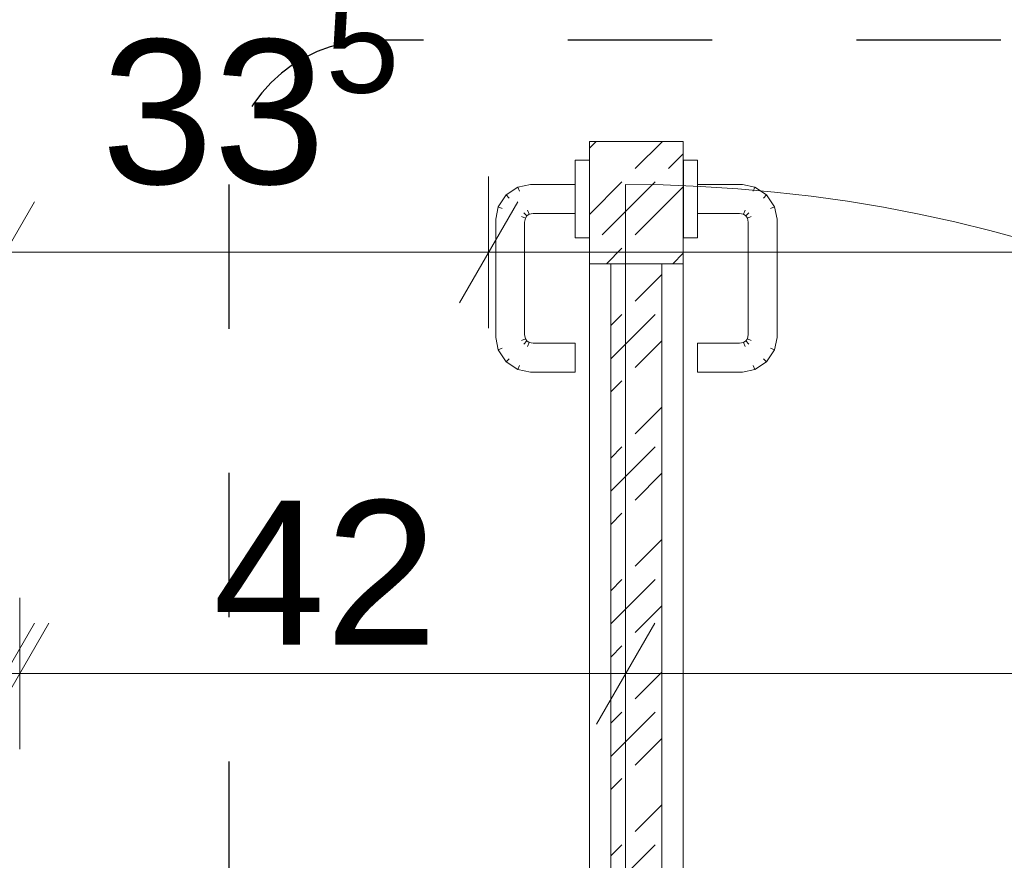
# Model space of a CAD drawing. Header units: metres. Extents: x -4 to 100, y -11 to 17.
# Tile 506 of 656: x 51.97 to 52.652, y 0.761 to 1.344. Entities that reach past the tile are written whole.
import ezdxf

# ---------------------------------------------------------------- set-up
doc = ezdxf.new("R2010")
doc.units = ezdxf.units.M
doc.header["$MEASUREMENT"] = 0
doc.linetypes.add('Punktlinie eng', pattern=[0.0375, 0.0125, -0.025])
doc.linetypes.add('Wipeout_Contour', pattern=[1, 0, -1])
for name, color, linetype in [('152 - Bemaßung_ Beschriftung.Ausbau', 7, 'Continuous'), ('208 - Marker.Detail', 7, 'Continuous'), ('605 - Struktur.Wand Innen', 7, 'Continuous'), ('Neubau_605 - Struktur.Wand Innen', 7, 'Continuous')]:
    doc.layers.add(name, color=color, linetype=linetype)
doc.styles.add('ERSTELLTER_STIL_2', font='txt')
doc.dimstyles.new('ERSTELLTER_STIL__10', dxfattribs={"dimtxt": 0.1, "dimasz": 0.0532, "dimexe": 0.18, "dimexo": 0.5, "dimgap": 0, "dimtad": 1, "dimtih": 1, "dimtoh": 1, "dimzin": 0, "dimdsep": 46, "dimtxsty": 'ERSTELLTER_STIL_2', "dimblk": 'ARROWHEAD_2', "dimblk1": 'ARROWHEAD_2', "dimblk2": 'ARROWHEAD_2', "dimcen": 0.09, "dimse1": 1, "dimse2": 1, "dimclrd": 7, "dimclre": 7, "dimclrt": 7, "dimazin": 0, "dimtfac": 1, "dimtdec": 4, "dimtmove": 0, "dimatfit": 3, "dimfxl": 1, "dimtolj": 1, "dimtzin": 0, "dimarcsym": 0})
doc.dimstyles.new('ERSTELLTER_STIL__3', dxfattribs={"dimtxt": 0.1, "dimasz": 0.0532, "dimexe": 0.18, "dimexo": 0.0625, "dimgap": 0, "dimtad": 1, "dimzin": 0, "dimdsep": 46, "dimtxsty": 'ERSTELLTER_STIL_2', "dimblk": 'ARROWHEAD_2', "dimblk1": 'ARROWHEAD_2', "dimblk2": 'ARROWHEAD_2', "dimcen": 0.09, "dimse1": 1, "dimse2": 1, "dimclrd": 7, "dimclre": 7, "dimclrt": 7, "dimazin": 0, "dimtfac": 1, "dimtdec": 4, "dimtmove": 0, "dimatfit": 3, "dimfxl": 1, "dimtolj": 1, "dimtzin": 0, "dimarcsym": 0})
doc.dimstyles.new('ERSTELLTER_STIL__5', dxfattribs={"dimtxt": 0.1, "dimasz": 0.0532, "dimexe": 0.18, "dimexo": 0.0625, "dimgap": 0, "dimtad": 1, "dimtih": 1, "dimtoh": 1, "dimzin": 0, "dimdsep": 46, "dimtxsty": 'ERSTELLTER_STIL_2', "dimblk": 'ARROWHEAD_2', "dimblk1": 'ARROWHEAD_2', "dimblk2": 'ARROWHEAD_2', "dimcen": 0.09, "dimse1": 1, "dimse2": 1, "dimclrd": 7, "dimclre": 7, "dimclrt": 7, "dimazin": 0, "dimtfac": 1, "dimtdec": 4, "dimtmove": 0, "dimatfit": 3, "dimfxl": 1, "dimtolj": 1, "dimtzin": 0, "dimarcsym": 0})
pattern_1 = [(45, (0, 0), (-0.04596194, 0.04596194), [0.052, -0.013]), (45, (-0.02298, 9e-18), (-0.04596194, 0.04596194), [0.052, -0.013]), (45, (-0.04596, 2e-17), (-0.04596194, 0.04596194), [0.052, -0.013])]

# ---------------------------------------------------------------- blocks, each defined once
blk = doc.blocks.new('*D270')
at = {"layer": '152 - Bemaßung_ Beschriftung.Ausbau', "color": 7, "linetype": 'Continuous', "lineweight": 5}
for p, q in [((51.95999, 1.13047), (51.95999, 1.23547)), ((52.29499, 1.13047), (52.29499, 1.23547)), ((51.9802, 1.21797), (51.93978, 1.14797)), ((52.3152, 1.21797), (52.27478, 1.14797)), ((51.92576, 1.18297), (51.95999, 1.18297)), ((51.95999, 1.18297), (52.29499, 1.18297))]:
    blk.add_line(p, q, dxfattribs=at)
at = {"layer": '152 - Bemaßung_ Beschriftung.Ausbau', "color": 7, "lineweight": 5, "insert": (52.02656, 1.20126), "char_height": 0.1, "attachment_point": 7, "style": 'ERSTELLTER_STIL_2'}
blk.add_mtext('\\A1;{\\pql;\\fArial|b0|i0|c0|p38;33\\fArial|b0|i0|c0|p38;\\A1{\\H.66x;\\S5^  ;}}', dxfattribs=at)
blk = doc.blocks.new('ARROWHEAD_2')
at = {"color": 0, "linetype": 'Continuous', "lineweight": 0}
for p, q in [((-0.378, -0.655), (0.378, 0.655)), ((0, 0), (-1, 0))]:
    blk.add_line(p, q, dxfattribs=at)
blk = doc.blocks.new('*D271')
at = {"layer": '152 - Bemaßung_ Beschriftung.Ausbau', "color": 7, "linetype": 'Continuous', "lineweight": 5}
for p, q in [((52.29499, 1.13047), (52.29499, 1.23547)), ((53.94999, 1.13047), (53.94999, 1.23547)), ((52.3152, 1.21797), (52.27478, 1.14797)), ((53.9702, 1.21797), (53.92978, 1.14797)), ((52.29499, 1.18297), (53.94999, 1.18297))]:
    blk.add_line(p, q, dxfattribs=at)
at = {"layer": '152 - Bemaßung_ Beschriftung.Ausbau', "color": 7, "lineweight": 5, "char_height": 0.1, "attachment_point": 7, "style": 'ERSTELLTER_STIL_2'}
for s, insert in [('\\A1;{\\pql;\\fArial|b0|i0|c0|p38;1,65\\fArial|b0|i0|c0|p38;\\A1{\\H.66x;\\S5^  ;}}', (52.96442, 1.18357)), ('\\A1;{\\pql;\\fArial|b0|i0|c0|p38;2,75}', (52.98946, 1.06297))]:
    blk.add_mtext(s, dxfattribs=dict(at, insert=insert))
blk = doc.blocks.new('*D509')
at = {"layer": '152 - Bemaßung_ Beschriftung.Ausbau', "color": 7, "linetype": 'Continuous', "lineweight": 5}
for p, q in [((51.88997, -4.6125), (51.88997, -4.5075)), ((51.76018, -4.525), (51.71977, -4.595)), ((51.91018, -4.525), (51.86977, -4.595)), ((51.73998, -4.56), (51.88997, -4.56)), ((51.88997, -4.56), (54.45999, -4.56))]:
    blk.add_line(p, q, dxfattribs=at)
blk = doc.blocks.new('*D510')
at = {"layer": '152 - Bemaßung_ Beschriftung.Ausbau', "color": 7, "linetype": 'Continuous', "lineweight": 5}
for p, q in [((54.45999, -4.6125), (54.45999, -4.5075)), ((51.91018, -4.525), (51.86977, -4.595)), ((54.4802, -4.525), (54.43978, -4.595)), ((51.88997, -4.56), (54.45999, -4.56)), ((54.45999, -4.56), (54.59999, -4.56))]:
    blk.add_line(p, q, dxfattribs=at)
at = {"layer": '152 - Bemaßung_ Beschriftung.Ausbau', "color": 7, "lineweight": 5, "char_height": 0.1, "attachment_point": 7, "style": 'ERSTELLTER_STIL_2'}
for s, insert in [('\\A1;{\\pql;\\fArial|b0|i0|c0|p38;2,57}', (52.96607, -4.54)), ('\\A1;{\\pql;\\fArial|b0|i0|c0|p38;14}', (54.28799, -4.54))]:
    blk.add_mtext(s, dxfattribs=dict(at, insert=insert))
blk = doc.blocks.new('*D738')
at = {"layer": '152 - Bemaßung_ Beschriftung.Ausbau', "color": 7, "linetype": 'Continuous', "lineweight": 5}
for p, q in [((50.14381, 0.245), (50.14381, 2.89)), ((50.10881, 0.26521), (50.17881, 0.22479)), ((50.19631, 0.245), (50.09131, 0.245)), ((50.14381, 0.005), (50.14381, 0.245)), ((50.10881, 0.02521), (50.17881, -0.01521)), ((50.19631, 0.005), (50.09131, 0.005))]:
    blk.add_line(p, q, dxfattribs=at)
at = {"color": 254, "linetype": 'Wipeout_Contour', "lineweight": 0, "ltscale": 199.838816}
blk.add_wipeout([(50.02855, -0.11375), (50.02855, 0.05508), (49.88569, 0.05508), (49.88569, -0.11375)], dxfattribs=at).dxf.layer = '152 - Bemaßung_ Beschriftung.Ausbau'
at = {"color": 254, "linetype": 'Wipeout_Contour', "lineweight": 0, "ltscale": 200.306207}
blk.add_wipeout([(50.14524, 0.02769), (50.14524, 0.22231), (50.00238, 0.22231), (50.00238, 0.02769)], dxfattribs=at).dxf.layer = '152 - Bemaßung_ Beschriftung.Ausbau'
at = {"layer": '152 - Bemaßung_ Beschriftung.Ausbau', "color": 7, "lineweight": 5, "insert": (50.12381, 0.04911), "char_height": 0.1, "attachment_point": 7, "rotation": 90, "style": 'ERSTELLTER_STIL_2'}
blk.add_mtext('\\A1;{\\pql;\\fArial|b0|i0|c0|p38;24}', dxfattribs=at)
blk = doc.blocks.new('*D739')
at = {"layer": '152 - Bemaßung_ Beschriftung.Ausbau', "color": 7, "linetype": 'Continuous', "lineweight": 5}
for p, q in [((50.10881, 2.91021), (50.17881, 2.86979)), ((50.19631, 2.89), (50.09131, 2.89)), ((50.14381, 0.245), (50.14381, 2.89)), ((50.10881, 0.26521), (50.17881, 0.22479))]:
    blk.add_line(p, q, dxfattribs=at)
at = {"layer": '152 - Bemaßung_ Beschriftung.Ausbau', "color": 7, "lineweight": 5, "char_height": 0.1, "attachment_point": 7, "rotation": 90, "style": 'ERSTELLTER_STIL_2'}
for s, insert in [('\\A1;{\\pql;\\fArial|b0|i0|c0|p38;15}', (50.12381, 2.718)), ('\\A1;{\\pql;\\fArial|b0|i0|c0|p38;2,64\\fArial|b0|i0|c0|p38;\\A1{\\H.66x;\\S5^  ;}}', (50.14321, 1.33354))]:
    blk.add_mtext(s, dxfattribs=dict(at, insert=insert))
blk = doc.blocks.new('*D769')
at = {"layer": '152 - Bemaßung_ Beschriftung.Ausbau', "color": 7, "linetype": 'Continuous', "lineweight": 5}
for p, q in [((51.95999, 0.83835), (51.95999, 0.94335)), ((51.96999, 0.83835), (51.96999, 0.94335)), ((51.93978, 0.85585), (51.9802, 0.92585)), ((51.9902, 0.92585), (51.94978, 0.85585)), ((51.92576, 0.89085), (51.95999, 0.89085)), ((51.95999, 0.89085), (51.96999, 0.89085))]:
    blk.add_line(p, q, dxfattribs=at)
at = {"layer": '152 - Bemaßung_ Beschriftung.Ausbau', "color": 7, "lineweight": 5, "insert": (51.86387, 0.91085), "char_height": 0.1, "attachment_point": 7, "style": 'ERSTELLTER_STIL_2'}
blk.add_mtext('\\A1;{\\pql;\\fArial|b0|i0|c0|p38;1}', dxfattribs=at)
blk = doc.blocks.new('*D770')
at = {"layer": '152 - Bemaßung_ Beschriftung.Ausbau', "color": 7, "linetype": 'Continuous', "lineweight": 5}
for p, q in [((51.96999, 0.83835), (51.96999, 0.94335)), ((52.38999, 0.83835), (52.38999, 0.94335)), ((51.93978, 0.85585), (51.9802, 0.92585)), ((51.9902, 0.92585), (51.94978, 0.85585)), ((52.4102, 0.92585), (52.36978, 0.85585)), ((51.96999, 0.89085), (52.38999, 0.89085))]:
    blk.add_line(p, q, dxfattribs=at)
at = {"layer": '152 - Bemaßung_ Beschriftung.Ausbau', "color": 7, "lineweight": 5, "insert": (52.1041, 0.91085), "char_height": 0.1, "attachment_point": 7, "style": 'ERSTELLTER_STIL_2'}
blk.add_mtext('\\A1;{\\pql;\\fArial|b0|i0|c0|p38;42}', dxfattribs=at)
blk = doc.blocks.new('*D771')
at = {"layer": '152 - Bemaßung_ Beschriftung.Ausbau', "color": 7, "linetype": 'Continuous', "lineweight": 5}
for p, q in [((52.38999, 0.83835), (52.38999, 0.94335)), ((53.39999, 0.83835), (53.39999, 0.94335)), ((52.4102, 0.92585), (52.36978, 0.85585)), ((53.4202, 0.92585), (53.37978, 0.85585)), ((52.38999, 0.89085), (53.39999, 0.89085))]:
    blk.add_line(p, q, dxfattribs=at)
at = {"layer": '152 - Bemaßung_ Beschriftung.Ausbau', "color": 7, "lineweight": 5, "insert": (52.76196, 0.91085), "char_height": 0.1, "attachment_point": 7, "style": 'ERSTELLTER_STIL_2'}
blk.add_mtext('\\A1;{\\pql;\\fArial|b0|i0|c0|p38;1,01}', dxfattribs=at)

msp = doc.modelspace()

# ---------------------------------------------------------------- linework, layer by layer
at = {"layer": '208 - Marker.Detail', "color": 30, "linetype": 'Punktlinie eng', "lineweight": 25, "true_color": 0xff6e00}
for p, q in [((54.05, 1.33), (52.215, 1.33)), ((52.115, 1.23), (52.115, -0.095))]:
    msp.add_line(p, q, dxfattribs=at)
msp.add_arc((52.215, 1.23), 0.1, 90, 180, dxfattribs=at)
at = {"layer": '605 - Struktur.Wand Innen', "color": 1, "linetype": 'Continuous', "lineweight": 13}
for p, q in [((52.32395, 1.2299), (52.3153, 1.22818)), ((52.47092, 1.2299), (52.47958, 1.22818)), ((52.30712, 1.22272), (52.30166, 1.21454)), ((52.3153, 1.22818), (52.30712, 1.22272)), ((52.30923, 1.2206), (52.30712, 1.22272)), ((52.31644, 1.22542), (52.3153, 1.22818)), ((52.47844, 1.22542), (52.47958, 1.22818)), ((52.47958, 1.22818), (52.48776, 1.22272)), ((52.48564, 1.2206), (52.48776, 1.22272)), ((52.48776, 1.22272), (52.49322, 1.21454)), ((52.30166, 1.21454), (52.29994, 1.20588)), ((52.30442, 1.2134), (52.30166, 1.21454)), ((52.32154, 1.2083), (52.31943, 1.21041)), ((52.32154, 1.2083), (52.3205, 1.20674)), ((52.3231, 1.20934), (52.32154, 1.2083)), ((52.3231, 1.20934), (52.32196, 1.2121)), ((52.32592, 1.2099), (52.3231, 1.20934)), ((52.46895, 1.2099), (52.47178, 1.20934)), ((52.47178, 1.20934), (52.47292, 1.2121)), ((52.47178, 1.20934), (52.47334, 1.2083)), ((52.47334, 1.2083), (52.47545, 1.21041)), ((52.47334, 1.2083), (52.47438, 1.20674)), ((52.49046, 1.2134), (52.49322, 1.21454)), ((52.49322, 1.21454), (52.49494, 1.20588)), ((52.29994, 1.20588), (52.29994, 1.12392)), ((52.3205, 1.20674), (52.31774, 1.20788)), ((52.3205, 1.20674), (52.31994, 1.20392)), ((52.31994, 1.20392), (52.31994, 1.12588)), ((52.47438, 1.20674), (52.47714, 1.20788)), ((52.47438, 1.20674), (52.47494, 1.20392)), ((52.47494, 1.20392), (52.47494, 1.12588)), ((52.49494, 1.20588), (52.49494, 1.12392)), ((52.29994, 1.12392), (52.30166, 1.11526)), ((52.3205, 1.12306), (52.31774, 1.12192)), ((52.32154, 1.1215), (52.31943, 1.11939)), ((52.31994, 1.12588), (52.3205, 1.12306)), ((52.3205, 1.12306), (52.32154, 1.1215)), ((52.32154, 1.1215), (52.3231, 1.12046)), ((52.3231, 1.12046), (52.32196, 1.1177)), ((52.3231, 1.12046), (52.32592, 1.1199)), ((52.32592, 1.1199), (52.35494, 1.1199)), ((52.35494, 1.1199), (52.35494, 1.11697)), ((52.43994, 1.1199), (52.43994, 1.11697)), ((52.46895, 1.1199), (52.43994, 1.1199)), ((52.47178, 1.12046), (52.46895, 1.1199)), ((52.47334, 1.1215), (52.47178, 1.12046)), ((52.47178, 1.12046), (52.47292, 1.1177)), ((52.47438, 1.12306), (52.47334, 1.1215)), ((52.47334, 1.1215), (52.47545, 1.11939)), ((52.47494, 1.12588), (52.47438, 1.12306)), ((52.47438, 1.12306), (52.47714, 1.12192)), ((52.49494, 1.12392), (52.49322, 1.11526)), ((52.30442, 1.1164), (52.30166, 1.11526)), ((52.30166, 1.11526), (52.30712, 1.10708)), ((52.35494, 1.11697), (52.35494, 1.1099)), ((52.43994, 1.11697), (52.43994, 1.1099)), ((52.49322, 1.11526), (52.48776, 1.10708)), ((52.49046, 1.1164), (52.49322, 1.11526)), ((52.30923, 1.1092), (52.30712, 1.10708)), ((52.30712, 1.10708), (52.3153, 1.10162)), ((52.35494, 1.1099), (52.35494, 1.10283)), ((52.43994, 1.1099), (52.43994, 1.10283)), ((52.48776, 1.10708), (52.47958, 1.10162)), ((52.48564, 1.1092), (52.48776, 1.10708)), ((52.31644, 1.10438), (52.3153, 1.10162)), ((52.3153, 1.10162), (52.32395, 1.0999)), ((52.32395, 1.0999), (52.35494, 1.0999)), ((52.35494, 1.10283), (52.35494, 1.0999)), ((52.43994, 1.10283), (52.43994, 1.0999)), ((52.47092, 1.0999), (52.43994, 1.0999)), ((52.47958, 1.10162), (52.47092, 1.0999)), ((52.47844, 1.10438), (52.47958, 1.10162))]:
    msp.add_line(p, q, dxfattribs=at)

# ---------------------------------------------------------------- wipeouts: each hides what was drawn before it
at = {"color": 254, "linetype": 'Wipeout_Contour', "lineweight": 0, "ltscale": 209.485714}
msp.add_wipeout([(52.35504, 1.2064), (52.35504, 1.2199), (52.35494, 1.2199), (52.35494, 1.2064)], dxfattribs=at).dxf.layer = '605 - Struktur.Wand Innen'
at = {"color": 254, "linetype": 'Wipeout_Contour', "lineweight": 0, "ltscale": 209.824132}
msp.add_wipeout([(52.43984, 1.19652), (52.43994, 1.19652), (52.43994, 1.2064), (52.43984, 1.2064)], dxfattribs=at).dxf.layer = '605 - Struktur.Wand Innen'
at = {"color": 254, "linetype": 'Wipeout_Contour', "lineweight": 0, "ltscale": 209.627053}
msp.add_wipeout([(52.36494, 1.17506), (52.36494, 0.29484), (52.42994, 0.29484), (52.42994, 1.17506)], dxfattribs=at).dxf.layer = '605 - Struktur.Wand Innen'

# ---------------------------------------------------------------- next in the draw order: linework, layer by layer
at = {"layer": '605 - Struktur.Wand Innen', "color": 1, "linetype": 'Continuous', "lineweight": 13}
for p, q in [((52.36494, 0.90229), (52.36494, 1.13096)), ((52.42994, 1.12048), (52.42994, 1.12184)), ((52.42994, 1.0988), (52.42994, 1.10016)), ((52.42994, 1.07712), (52.42994, 1.07848)), ((52.42994, 1.07712), (52.42994, 1.0568)), ((52.42994, 1.05545), (52.42994, 1.0568)), ((52.42994, 1.05545), (52.42994, 1.03512)), ((52.42994, 1.03377), (52.42994, 1.03512)), ((52.42994, 1.03377), (52.42994, 1.01344)), ((52.42994, 1.01209), (52.42994, 1.01344)), ((52.42994, 1.01209), (52.42994, 0.99177)), ((52.42994, 0.99041), (52.42994, 0.99177)), ((52.42994, 0.99041), (52.42994, 0.97009)), ((52.42994, 0.96873), (52.42994, 0.97009)), ((52.42994, 0.96873), (52.42994, 0.94841)), ((52.42994, 0.94706), (52.42994, 0.94841)), ((52.42994, 0.94706), (52.42994, 0.92673)), ((52.42994, 0.92538), (52.42994, 0.92673)), ((52.42994, 0.92538), (52.42994, 0.90505)), ((52.36494, 0.90229), (52.36494, 0.29484)), ((52.42994, 0.9037), (52.42994, 0.90505)), ((52.42994, 0.9037), (52.42994, 0.29484))]:
    msp.add_line(p, q, dxfattribs=at)

# ---------------------------------------------------------------- next in the draw order: wipeouts: each hides what was drawn before it
at = {"color": 254, "linetype": 'Wipeout_Contour', "lineweight": 0, "ltscale": 209.486971}
msp.add_wipeout([(52.35504, 1.2199), (52.35504, 1.2334), (52.35494, 1.2334), (52.35494, 1.2199)], dxfattribs=at).dxf.layer = '605 - Struktur.Wand Innen'
at = {"color": 254, "linetype": 'Wipeout_Contour', "lineweight": 0, "ltscale": 209.825207}
msp.add_wipeout([(52.43984, 1.2064), (52.43994, 1.2064), (52.43994, 1.2199), (52.43984, 1.2199)], dxfattribs=at).dxf.layer = '605 - Struktur.Wand Innen'
at = {"color": 254, "linetype": 'Wipeout_Contour', "lineweight": 0, "ltscale": 209.484636}
msp.add_wipeout([(52.35504, 1.19652), (52.35504, 1.2064), (52.35494, 1.2064), (52.35494, 1.19652)], dxfattribs=at).dxf.layer = '605 - Struktur.Wand Innen'
at = {"color": 254, "linetype": 'Wipeout_Contour', "lineweight": 0, "ltscale": 209.823517}
msp.add_wipeout([(52.43984, 1.1929), (52.43994, 1.1929), (52.43994, 1.19652), (52.43984, 1.19652)], dxfattribs=at).dxf.layer = '605 - Struktur.Wand Innen'

# ---------------------------------------------------------------- next in the draw order: wipeouts: each hides what was drawn before it
at = {"color": 254, "linetype": 'Wipeout_Contour', "lineweight": 0, "ltscale": 209.488073}
msp.add_wipeout([(52.35504, 1.2334), (52.35504, 1.24328), (52.35494, 1.24328), (52.35494, 1.2334)], dxfattribs=at).dxf.layer = '605 - Struktur.Wand Innen'
at = {"color": 254, "linetype": 'Wipeout_Contour', "lineweight": 0, "ltscale": 209.505503}
msp.add_wipeout([(52.36484, 1.2064), (52.36484, 1.2199), (52.35504, 1.2199), (52.35504, 1.2064)], dxfattribs=at).dxf.layer = '605 - Struktur.Wand Innen'
at = {"color": 254, "linetype": 'Wipeout_Contour', "lineweight": 0, "ltscale": 209.804334}
msp.add_wipeout([(52.43004, 1.19652), (52.43984, 1.19652), (52.43984, 1.2064), (52.43004, 1.2064)], dxfattribs=at).dxf.layer = '605 - Struktur.Wand Innen'
at = {"color": 254, "linetype": 'Wipeout_Contour', "lineweight": 0, "ltscale": 209.484021}
msp.add_wipeout([(52.35504, 1.1929), (52.35504, 1.19652), (52.35494, 1.19652), (52.35494, 1.1929)], dxfattribs=at).dxf.layer = '605 - Struktur.Wand Innen'

# ---------------------------------------------------------------- next in the draw order: linework, layer by layer
at = {"layer": '605 - Struktur.Wand Innen', "color": 1, "linetype": 'Continuous', "lineweight": 13}
msp.add_line((52.35494, 1.2099), (52.32592, 1.2099), dxfattribs=at)

# ---------------------------------------------------------------- next in the draw order: wipeouts: each hides what was drawn before it
at = {"color": 254, "linetype": 'Wipeout_Contour', "lineweight": 0, "ltscale": 209.488715}
msp.add_wipeout([(52.35504, 1.24328), (52.35504, 1.2469), (52.35494, 1.2469), (52.35494, 1.24328)], dxfattribs=at).dxf.layer = '605 - Struktur.Wand Innen'
at = {"color": 254, "linetype": 'Wipeout_Contour', "lineweight": 0, "ltscale": 209.506761}
msp.add_wipeout([(52.36484, 1.2199), (52.36484, 1.2334), (52.35504, 1.2334), (52.35504, 1.2199)], dxfattribs=at).dxf.layer = '605 - Struktur.Wand Innen'
at = {"color": 254, "linetype": 'Wipeout_Contour', "lineweight": 0, "ltscale": 209.805409}
msp.add_wipeout([(52.43004, 1.2064), (52.43984, 1.2064), (52.43984, 1.2199), (52.43004, 1.2199)], dxfattribs=at).dxf.layer = '605 - Struktur.Wand Innen'
at = {"color": 254, "linetype": 'Wipeout_Contour', "lineweight": 0, "ltscale": 209.504426}
msp.add_wipeout([(52.36484, 1.19652), (52.36484, 1.2064), (52.35504, 1.2064), (52.35504, 1.19652)], dxfattribs=at).dxf.layer = '605 - Struktur.Wand Innen'
at = {"color": 254, "linetype": 'Wipeout_Contour', "lineweight": 0, "ltscale": 209.803719}
msp.add_wipeout([(52.43004, 1.1929), (52.43984, 1.1929), (52.43984, 1.19652), (52.43004, 1.19652)], dxfattribs=at).dxf.layer = '605 - Struktur.Wand Innen'

# ---------------------------------------------------------------- next in the draw order: linework, layer by layer
at = {"layer": '605 - Struktur.Wand Innen', "color": 1, "linetype": 'Continuous', "lineweight": 13}
for p, q in [((52.35494, 1.2299), (52.32395, 1.2299)), ((52.35494, 1.2064), (52.35494, 1.2199)), ((52.35494, 1.2064), (52.35494, 1.2199)), ((52.43994, 1.2099), (52.46895, 1.2099)), ((52.43994, 1.19652), (52.43994, 1.2064)), ((52.43994, 1.19652), (52.43994, 1.2064)), ((52.43994, 1.1929), (52.43994, 1.19652)), ((52.43994, 1.1929), (52.43994, 1.19652)), ((52.43994, 1.1929), (52.43984, 1.1929)), ((52.43994, 1.1929), (52.43984, 1.1929))]:
    msp.add_line(p, q, dxfattribs=at)

# ---------------------------------------------------------------- next in the draw order: wipeouts: each hides what was drawn before it
at = {"color": 254, "linetype": 'Wipeout_Contour', "lineweight": 0, "ltscale": 209.507862}
msp.add_wipeout([(52.36484, 1.2334), (52.36484, 1.24328), (52.35504, 1.24328), (52.35504, 1.2334)], dxfattribs=at).dxf.layer = '605 - Struktur.Wand Innen'
at = {"color": 254, "linetype": 'Wipeout_Contour', "lineweight": 0, "ltscale": 209.826463}
msp.add_wipeout([(52.43984, 1.2199), (52.43994, 1.2199), (52.43994, 1.2334), (52.43984, 1.2334)], dxfattribs=at).dxf.layer = '605 - Struktur.Wand Innen'
at = {"color": 254, "linetype": 'Wipeout_Contour', "lineweight": 0, "ltscale": 209.525301}
msp.add_wipeout([(52.36494, 1.2064), (52.36494, 1.2199), (52.36484, 1.2199), (52.36484, 1.2064)], dxfattribs=at).dxf.layer = '605 - Struktur.Wand Innen'
at = {"color": 254, "linetype": 'Wipeout_Contour', "lineweight": 0, "ltscale": 209.784544}
msp.add_wipeout([(52.42994, 1.19652), (52.43004, 1.19652), (52.43004, 1.2064), (52.42994, 1.2064)], dxfattribs=at).dxf.layer = '605 - Struktur.Wand Innen'
at = {"color": 254, "linetype": 'Wipeout_Contour', "lineweight": 0, "ltscale": 209.50381}
msp.add_wipeout([(52.36484, 1.1929), (52.36484, 1.19652), (52.35504, 1.19652), (52.35504, 1.1929)], dxfattribs=at).dxf.layer = '605 - Struktur.Wand Innen'

# ---------------------------------------------------------------- next in the draw order: linework, layer by layer
at = {"layer": '605 - Struktur.Wand Innen', "color": 1, "linetype": 'Continuous', "lineweight": 13}
for p, q in [((52.35494, 1.2199), (52.35494, 1.2334)), ((52.35494, 1.2199), (52.35494, 1.2334)), ((52.35494, 1.19652), (52.35494, 1.2064)), ((52.35494, 1.19652), (52.35494, 1.2064)), ((52.35494, 1.1929), (52.35494, 1.19652)), ((52.35494, 1.1929), (52.35494, 1.19652)), ((52.35494, 1.1929), (52.35504, 1.1929)), ((52.35494, 1.1929), (52.35504, 1.1929))]:
    msp.add_line(p, q, dxfattribs=at)

# ---------------------------------------------------------------- next in the draw order: wipeouts: each hides what was drawn before it
at = {"color": 254, "linetype": 'Wipeout_Contour', "lineweight": 0, "ltscale": 209.508504}
msp.add_wipeout([(52.36484, 1.24328), (52.36484, 1.2469), (52.35504, 1.2469), (52.35504, 1.24328)], dxfattribs=at).dxf.layer = '605 - Struktur.Wand Innen'
at = {"color": 254, "linetype": 'Wipeout_Contour', "lineweight": 0, "ltscale": 209.827562}
msp.add_wipeout([(52.43984, 1.2334), (52.43994, 1.2334), (52.43994, 1.24328), (52.43984, 1.24328)], dxfattribs=at).dxf.layer = '605 - Struktur.Wand Innen'
at = {"color": 254, "linetype": 'Wipeout_Contour', "lineweight": 0, "ltscale": 209.526559}
msp.add_wipeout([(52.36494, 1.2199), (52.36494, 1.2334), (52.36484, 1.2334), (52.36484, 1.2199)], dxfattribs=at).dxf.layer = '605 - Struktur.Wand Innen'
at = {"color": 254, "linetype": 'Wipeout_Contour', "lineweight": 0, "ltscale": 209.78562}
msp.add_wipeout([(52.42994, 1.2064), (52.43004, 1.2064), (52.43004, 1.2199), (52.42994, 1.2199)], dxfattribs=at).dxf.layer = '605 - Struktur.Wand Innen'
at = {"color": 254, "linetype": 'Wipeout_Contour', "lineweight": 0, "ltscale": 209.524224}
msp.add_wipeout([(52.36494, 1.19652), (52.36494, 1.2064), (52.36484, 1.2064), (52.36484, 1.19652)], dxfattribs=at).dxf.layer = '605 - Struktur.Wand Innen'
at = {"color": 254, "linetype": 'Wipeout_Contour', "lineweight": 0, "ltscale": 209.783929}
msp.add_wipeout([(52.42994, 1.1929), (52.43004, 1.1929), (52.43004, 1.19652), (52.42994, 1.19652)], dxfattribs=at).dxf.layer = '605 - Struktur.Wand Innen'

# ---------------------------------------------------------------- next in the draw order: linework, layer by layer
at = {"layer": '605 - Struktur.Wand Innen', "color": 1, "linetype": 'Continuous', "lineweight": 13}
for p, q in [((52.35494, 1.24328), (52.35494, 1.2469)), ((52.35494, 1.2469), (52.35504, 1.2469)), ((52.35494, 1.24328), (52.35494, 1.2469)), ((52.35494, 1.2469), (52.35504, 1.2469)), ((52.35494, 1.2334), (52.35494, 1.24328)), ((52.35494, 1.2334), (52.35494, 1.24328))]:
    msp.add_line(p, q, dxfattribs=at)

# ---------------------------------------------------------------- next in the draw order: wipeouts: each hides what was drawn before it
at = {"color": 254, "linetype": 'Wipeout_Contour', "lineweight": 0, "ltscale": 209.52766}
msp.add_wipeout([(52.36494, 1.2334), (52.36494, 1.24328), (52.36484, 1.24328), (52.36484, 1.2334)], dxfattribs=at).dxf.layer = '605 - Struktur.Wand Innen'
at = {"color": 254, "linetype": 'Wipeout_Contour', "lineweight": 0, "ltscale": 209.806665}
msp.add_wipeout([(52.43004, 1.2199), (52.43984, 1.2199), (52.43984, 1.2334), (52.43004, 1.2334)], dxfattribs=at).dxf.layer = '605 - Struktur.Wand Innen'
at = {"color": 254, "linetype": 'Wipeout_Contour', "lineweight": 0, "ltscale": 209.523609}
msp.add_wipeout([(52.36494, 1.1929), (52.36494, 1.19652), (52.36484, 1.19652), (52.36484, 1.1929)], dxfattribs=at).dxf.layer = '605 - Struktur.Wand Innen'

# ---------------------------------------------------------------- next in the draw order: linework, layer by layer
at = {"layer": '605 - Struktur.Wand Innen', "color": 1, "linetype": 'Continuous', "lineweight": 13}
for p, q in [((52.43994, 1.2299), (52.47092, 1.2299)), ((52.43994, 1.2064), (52.43994, 1.2199)), ((52.43994, 1.2064), (52.43994, 1.2199))]:
    msp.add_line(p, q, dxfattribs=at)

# ---------------------------------------------------------------- next in the draw order: wipeouts: each hides what was drawn before it
at = {"color": 254, "linetype": 'Wipeout_Contour', "lineweight": 0, "ltscale": 209.528302}
msp.add_wipeout([(52.36494, 1.24328), (52.36494, 1.2469), (52.36484, 1.2469), (52.36484, 1.24328)], dxfattribs=at).dxf.layer = '605 - Struktur.Wand Innen'
at = {"color": 254, "linetype": 'Wipeout_Contour', "lineweight": 0, "ltscale": 209.807765}
msp.add_wipeout([(52.43004, 1.2334), (52.43984, 1.2334), (52.43984, 1.24328), (52.43004, 1.24328)], dxfattribs=at).dxf.layer = '605 - Struktur.Wand Innen'

# ---------------------------------------------------------------- next in the draw order: linework, layer by layer
at = {"layer": '605 - Struktur.Wand Innen', "color": 1, "linetype": 'Continuous', "lineweight": 13}
msp.add_line((52.43994, 1.2199), (52.43994, 1.2334), dxfattribs=at)
msp.add_line((52.43994, 1.2199), (52.43994, 1.2334), dxfattribs=at)

# ---------------------------------------------------------------- next in the draw order: wipeouts: each hides what was drawn before it
at = {"color": 254, "linetype": 'Wipeout_Contour', "lineweight": 0, "ltscale": 209.828204}
msp.add_wipeout([(52.43984, 1.24328), (52.43994, 1.24328), (52.43994, 1.2469), (52.43984, 1.2469)], dxfattribs=at).dxf.layer = '605 - Struktur.Wand Innen'
at = {"color": 254, "linetype": 'Wipeout_Contour', "lineweight": 0, "ltscale": 209.786876}
msp.add_wipeout([(52.42994, 1.2199), (52.43004, 1.2199), (52.43004, 1.2334), (52.42994, 1.2334)], dxfattribs=at).dxf.layer = '605 - Struktur.Wand Innen'

# ---------------------------------------------------------------- next in the draw order: wipeouts: each hides what was drawn before it
at = {"color": 254, "linetype": 'Wipeout_Contour', "lineweight": 0, "ltscale": 209.787975}
msp.add_wipeout([(52.42994, 1.2334), (52.43004, 1.2334), (52.43004, 1.24328), (52.42994, 1.24328)], dxfattribs=at).dxf.layer = '605 - Struktur.Wand Innen'

# ---------------------------------------------------------------- next in the draw order: wipeouts: each hides what was drawn before it
at = {"color": 254, "linetype": 'Wipeout_Contour', "lineweight": 0, "ltscale": 209.808406}
msp.add_wipeout([(52.43004, 1.24328), (52.43984, 1.24328), (52.43984, 1.2469), (52.43004, 1.2469)], dxfattribs=at).dxf.layer = '605 - Struktur.Wand Innen'

# ---------------------------------------------------------------- next in the draw order: linework, layer by layer
at = {"layer": '605 - Struktur.Wand Innen', "color": 1, "linetype": 'Continuous', "lineweight": 13}
for p, q in [((52.43994, 1.2469), (52.43984, 1.2469)), ((52.43994, 1.2469), (52.43984, 1.2469)), ((52.43994, 1.24328), (52.43994, 1.2469)), ((52.43994, 1.24328), (52.43994, 1.2469)), ((52.43994, 1.2334), (52.43994, 1.24328)), ((52.43994, 1.2334), (52.43994, 1.24328))]:
    msp.add_line(p, q, dxfattribs=at)

# ---------------------------------------------------------------- next in the draw order: wipeouts: each hides what was drawn before it
at = {"color": 254, "linetype": 'Wipeout_Contour', "lineweight": 0, "ltscale": 209.788617}
msp.add_wipeout([(52.42994, 1.24328), (52.43004, 1.24328), (52.43004, 1.2469), (52.42994, 1.2469)], dxfattribs=at).dxf.layer = '605 - Struktur.Wand Innen'

# ---------------------------------------------------------------- next in the draw order: wipeouts: each hides what was drawn before it
at = {"color": 254, "linetype": 'Wipeout_Contour', "lineweight": 0, "ltscale": 209.655869}
msp.add_wipeout([(52.36494, 1.2599), (52.36494, 1.17506), (52.42994, 1.17506), (52.42994, 1.2599)], dxfattribs=at).dxf.layer = '605 - Struktur.Wand Innen'

# ---------------------------------------------------------------- next in the draw order: hatches: boundary and pattern name
at = {"layer": '605 - Struktur.Wand Innen', "linetype": 'Continuous', "lineweight": 5}
h = msp.add_hatch(dxfattribs=at)
h.set_pattern_fill('Leichtmetall_SM11_0001', color=1, style=0, pattern_type=2)
h.set_pattern_definition(pattern_1)
h.paths.add_polyline_path([(52.36494, 1.2599), (52.36494, 1.17506), (52.42994, 1.17506), (52.42994, 1.2599)])

# ---------------------------------------------------------------- next in the draw order: linework, layer by layer
at = {"layer": '605 - Struktur.Wand Innen', "color": 1, "linetype": 'Continuous', "lineweight": 13}
for p, q in [((52.36494, 1.2599), (52.36494, 0.255)), ((52.36494, 1.2599), (52.42994, 1.2599)), ((52.36494, 1.2599), (52.42994, 1.2599)), ((52.36494, 1.17506), (52.36494, 1.2599)), ((52.42994, 1.2599), (52.42994, 0.255)), ((52.42994, 1.2599), (52.42994, 1.17506)), ((52.35504, 1.2469), (52.36484, 1.2469)), ((52.35504, 1.2469), (52.36484, 1.2469)), ((52.36484, 1.2469), (52.36494, 1.2469)), ((52.36484, 1.2469), (52.36494, 1.2469)), ((52.43004, 1.2469), (52.42994, 1.2469)), ((52.43004, 1.2469), (52.42994, 1.2469)), ((52.43984, 1.2469), (52.43004, 1.2469)), ((52.43984, 1.2469), (52.43004, 1.2469)), ((52.35504, 1.1929), (52.36484, 1.1929)), ((52.35504, 1.1929), (52.36484, 1.1929)), ((52.36484, 1.1929), (52.36494, 1.1929)), ((52.36484, 1.1929), (52.36494, 1.1929)), ((52.43004, 1.1929), (52.42994, 1.1929)), ((52.43004, 1.1929), (52.42994, 1.1929)), ((52.43984, 1.1929), (52.43004, 1.1929)), ((52.43984, 1.1929), (52.43004, 1.1929)), ((52.36494, 1.17506), (52.36494, 1.13096)), ((52.42994, 1.17506), (52.42994, 1.07848))]:
    msp.add_line(p, q, dxfattribs=at)

# ---------------------------------------------------------------- next in the draw order: wipeouts: each hides what was drawn before it
at = {"color": 254, "linetype": 'Wipeout_Contour', "lineweight": 0, "ltscale": 209.62706}
msp.add_wipeout([(52.37971, 1.17506), (52.37971, 0.29484), (52.41517, 0.29484), (52.41517, 1.17506)], dxfattribs=at).dxf.layer = '605 - Struktur.Wand Innen'

# ---------------------------------------------------------------- next in the draw order: hatches: boundary and pattern name
at = {"layer": '605 - Struktur.Wand Innen', "linetype": 'Continuous', "lineweight": 5}
h = msp.add_hatch(dxfattribs=at)
h.set_pattern_fill('Leichtmetall_SM11_0001', color=1, style=0, pattern_type=2)
h.set_pattern_definition(pattern_1)
h.paths.add_polyline_path([(52.37971, 1.17506), (52.37971, 0.29484), (52.41517, 0.29484), (52.41517, 1.17506)])

# ---------------------------------------------------------------- next in the draw order: linework, layer by layer
at = {"layer": '605 - Struktur.Wand Innen', "color": 1, "linetype": 'Continuous', "lineweight": 13}
for p, q in [((52.37971, 1.17506), (52.36494, 1.17506)), ((52.37971, 1.17506), (52.41517, 1.17506)), ((52.37971, 0.29484), (52.37971, 1.17506)), ((52.41517, 1.17506), (52.41517, 0.29484)), ((52.42994, 1.17506), (52.41517, 1.17506))]:
    msp.add_line(p, q, dxfattribs=at)
at = {"layer": 'Neubau_605 - Struktur.Wand Innen', "color": 1, "linetype": 'Continuous', "lineweight": 5}
msp.add_line((52.38999, 0.17), (52.38999, 1.23), dxfattribs=at)
msp.add_arc((52.38999, 0.22), 1.01, 359.99776, 89.99776, dxfattribs=at)

# ---------------------------------------------------------------- next in the draw order: dimensions: what is measured, and where the dimension line sits
at = {"layer": '152 - Bemaßung_ Beschriftung.Ausbau', "color": 7, "linetype": 'Continuous', "lineweight": 5}
for base, p1, p2, picture, middle in [((51.88997, -4.56), (51.73998, 3.24249), (51.88997, 3.31249), '*D509', (51.64421, -4.49)), ((54.45999, -4.56), (51.88997, 3.31249), (54.45999, 0.73492), '*D510', (53.09595, -4.49))]:
    dim = msp.add_linear_dim(base=base, p1=p1, p2=p2, angle=0, dimstyle='ERSTELLTER_STIL__5', dxfattribs=at)
    dim.commit()
    dim.dimension.update_dxf_attribs({"geometry": picture, "text_midpoint": middle, "dimtype": 160})
for base, p1, p2, dimstyle, picture, middle in [((52.29498897, 1.18297161), (51.959989, 0.69998226), (52.29498897, 0.255), 'ERSTELLTER_STIL__10', '*D270', (52.23785524, 1.25297161)), ((53.9499889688, 1.1829716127), (52.2949889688, 0.255), (53.9499889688, 0.255), 'ERSTELLTER_STIL__10', '*D271', (53.2293594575, 1.252971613)), ((53.39999, 0.89085), (52.38999, 0.17), (53.39999, 0.17072), 'ERSTELLTER_STIL__5', '*D771', (52.89184, 0.96085))]:
    dim = msp.add_linear_dim(base=base, p1=p1, p2=p2, dimstyle=dimstyle, dxfattribs=at)
    dim.commit()
    dim.dimension.update_dxf_attribs({"geometry": picture, "text_midpoint": middle, "dimtype": 160})

# ---------------------------------------------------------------- next in the draw order: dimensions: what is measured, and where the dimension line sits
dim = msp.add_linear_dim(base=(50.14381, 0.245), p1=(49.62499, 0.005), p2=(52.36262, 0.245), angle=90, dimstyle='ERSTELLTER_STIL__3', dxfattribs=at)
dim.commit()
dim.dimension.update_dxf_attribs({"geometry": '*D738', "text_midpoint": (50.07381, 0.12535), "dimtype": 160, "text_rotation": 90})

# ---------------------------------------------------------------- next in the draw order: dimensions: what is measured, and where the dimension line sits
dim = msp.add_linear_dim(base=(50.143809, 2.889999), p1=(52.362619, 0.245), p2=(49.562469, 2.889999), angle=90, dimstyle='ERSTELLTER_STIL__3', dxfattribs=at)
dim.commit()
dim.dimension.update_dxf_attribs({"geometry": '*D739', "text_midpoint": (50.073809, 1.598484), "dimtype": 160, "text_rotation": 90})
for base, p1, p2, picture, middle in [((51.96999, 0.89085), (51.95999, 0.69998), (51.96999, 0.70998), '*D769', (51.90199, 0.96085)), ((52.38999, 0.89085), (51.96999, 0.70998), (52.38999, 0.17), '*D770', (52.18034, 0.96085))]:
    dim = msp.add_linear_dim(base=base, p1=p1, p2=p2, dimstyle='ERSTELLTER_STIL__5', dxfattribs=at)
    dim.commit()
    dim.dimension.update_dxf_attribs({"geometry": picture, "text_midpoint": middle, "dimtype": 160})

doc.saveas('drawing.dxf')
